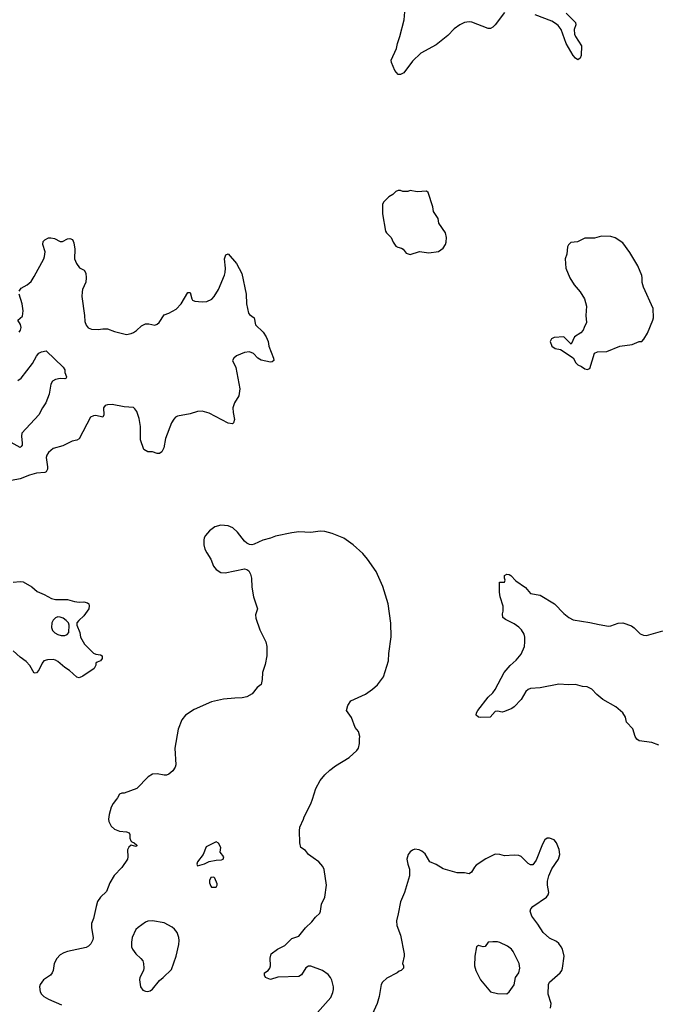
# Model space of a CAD drawing. Header units: inches. Extents: x 2057696 to 2160536, y 827480 to 1016834.
# Tile 411 of 422: x 2131967 to 2137345, y 998264 to 1006592. Entities that reach past the tile are written whole.
import ezdxf

# ---------------------------------------------------------------- set-up
doc = ezdxf.new("R2010")
doc.units = ezdxf.units.IN
doc.header["$MEASUREMENT"] = 0
doc.layers.add('C1030', color=7, linetype='Continuous')
doc.layers.add('C1939', color=7, linetype='Continuous')

msp = doc.modelspace()

# ---------------------------------------------------------------- linework, layer by layer
at = {"layer": 'C1030', "color": 5}
for points, elevation in [([(2136070, 1006651.8), (2135990, 1006549.4), (2135970, 1006529.4), (2135950, 1006518.4), (2135930, 1006517.6), (2135791.5, 1006571.5), (2135770, 1006574.5), (2135730, 1006567.3), (2135690, 1006549.6), (2135644.2, 1006515.8), (2135590, 1006459.6), (2135490, 1006379.7), (2135360.4, 1006310), (2135290, 1006242), (2135216.2, 1006143.8), (2135190, 1006129.3), (2135170, 1006129.3), (2135142, 1006162), (2135112.7, 1006230), (2135109.4, 1006250), (2135156.2, 1006350), (2135162.4, 1006390), (2135183.6, 1006450), (2135218.9, 1006590), (2135228.2, 1006691.8)], 380), ([(2136590, 1006646.2), (2136669, 1006570), (2136671.6, 1006550), (2136657.8, 1006510), (2136662.6, 1006470), (2136670.2, 1006450), (2136720.4, 1006370), (2136716.5, 1006290), (2136710, 1006267), (2136690, 1006253.6), (2136670, 1006267.6), (2136651.2, 1006290), (2136590, 1006389.7), (2136548.1, 1006510), (2136523.1, 1006543.1), (2136501.5, 1006561.5), (2136470, 1006579.7), (2136330, 1006634.8)], 380), ([(2131962.8, 1004297.2), (2131977.7, 1004322.3), (2132029.3, 1004350), (2132062.6, 1004377.4), (2132090, 1004419.1), (2132169.7, 1004570), (2132177.3, 1004590), (2132181, 1004630), (2132163.5, 1004690), (2132164.5, 1004715.5), (2132178, 1004730), (2132210, 1004746.4), (2132230, 1004748.2), (2132260.9, 1004740.9), (2132310, 1004716), (2132330, 1004716), (2132370, 1004738.8), (2132390, 1004742.8), (2132413.2, 1004733.2), (2132424.9, 1004704.9), (2132432, 1004650), (2132430.4, 1004570.4), (2132446, 1004530), (2132473.8, 1004493.8), (2132513.4, 1004473.4), (2132526.9, 1004446.9), (2132530.3, 1004409.7), (2132527.5, 1004372.5), (2132499.5, 1004310), (2132494, 1004290), (2132493.7, 1004250), (2132515.8, 1004090), (2132518, 1004038), (2132527.9, 1004007.9), (2132546, 1003986), (2132574.9, 1003974.9), (2132629.5, 1003970.5), (2132670, 1003977.1), (2132710, 1003976.4), (2132770, 1003954.9), (2132870, 1003930.4), (2132910, 1003937.1), (2132930, 1003946), (2132955.8, 1003964.2), (2132996.6, 1004003.4), (2133030, 1004020.4), (2133059, 1004019), (2133110, 1004008.2), (2133130, 1004015.5), (2133146.6, 1004030), (2133190, 1004096), (2133228, 1004110), (2133290, 1004142.8), (2133333.6, 1004190), (2133390, 1004286), (2133410, 1004284.7), (2133424.4, 1004230), (2133430, 1004220.7), (2133450, 1004210.7), (2133510, 1004205.5), (2133550, 1004208), (2133591.3, 1004228.7), (2133612.3, 1004250), (2133650, 1004310.8), (2133699.6, 1004430), (2133706.2, 1004453.8), (2133707.8, 1004490), (2133699.3, 1004570), (2133710, 1004602), (2133730, 1004611.3), (2133802.4, 1004530), (2133845.3, 1004445.3), (2133882.2, 1004270), (2133887.2, 1004190), (2133903.8, 1004110), (2133910, 1004098.8), (2133950, 1004071), (2133961.3, 1004010), (2134026.4, 1003950), (2134052.2, 1003910), (2134070.4, 1003870), (2134075.5, 1003830), (2134114.8, 1003730), (2134118, 1003710), (2134102, 1003698), (2134090, 1003696), (2134010, 1003713.6), (2133982.7, 1003730), (2133944, 1003770), (2133910, 1003783.7), (2133870, 1003778.4), (2133801, 1003750), (2133778, 1003730), (2133766.8, 1003710), (2133796, 1003650), (2133830.5, 1003470), (2133822, 1003410), (2133784, 1003350), (2133770.7, 1003310), (2133773, 1003270), (2133784.9, 1003210), (2133777.1, 1003182.9), (2133766.4, 1003173.6), (2133730, 1003179.3), (2133570, 1003264.7), (2133510, 1003281.6), (2133470, 1003278.4), (2133410, 1003258), (2133302, 1003238), (2133286, 1003230), (2133270, 1003214), (2133250, 1003182), (2133201.6, 1003050), (2133186.4, 1002970), (2133170, 1002937.2), (2133150, 1002922.7), (2133130, 1002924), (2133090, 1002936), (2133050, 1002936), (2133016, 1002956), (2132990, 1003038), (2132989, 1003150), (2132979, 1003219), (2132958.4, 1003278.4), (2132942, 1003302), (2132930, 1003311.6), (2132850, 1003316.4), (2132750, 1003336.9), (2132710, 1003335.1), (2132690, 1003329.4), (2132676.4, 1003310), (2132678.7, 1003250), (2132670.3, 1003229.7), (2132610, 1003244.4), (2132590, 1003242.8), (2132564.6, 1003230), (2132470, 1003047.3), (2132450, 1003036.2), (2132410, 1003027.3), (2132331.4, 1002988.6), (2132250, 1002965.6), (2132210, 1002932), (2132196.4, 1002910), (2132190.3, 1002889.7), (2132202.4, 1002810), (2132200.8, 1002790), (2132190.9, 1002769.1), (2132178.9, 1002761.1), (2132110, 1002756.4), (2132050, 1002739.7), (2131970, 1002708.1), (2131837, 1002683)], 380), ([(2131961.1, 1003950), (2131973.5, 1003966.5), (2131979.4, 1003990), (2131973, 1004013), (2131949.7, 1004050.3), (2131990, 1004084.9), (2131997.3, 1004130), (2131988.2, 1004190), (2131963.5, 1004270)], 380), ([(2131950, 1003540.3), (2131978.6, 1003561.4), (2132076.4, 1003683.6), (2132110, 1003746), (2132130, 1003770.4), (2132150, 1003781.6), (2132190, 1003790.4), (2132334.4, 1003654.4), (2132348.7, 1003630), (2132348.8, 1003608.8), (2132364, 1003570), (2132359.9, 1003560.1), (2132350, 1003553.2), (2132310, 1003557), (2132270.5, 1003549.5), (2132244.7, 1003535.3), (2132230.6, 1003510), (2132215.9, 1003424.1), (2132188.2, 1003350), (2132159.5, 1003310), (2132128.4, 1003250), (2131986.1, 1003093.9), (2131980.9, 1003070), (2131988.9, 1003010), (2131987.1, 1002992.9), (2131979.3, 1002980.7), (2131970, 1002974), (2131894.7, 1003014.7)], 360), ([(2134443.8, 1000000), (2134474, 1000090), (2134510, 1000156.3), (2134550, 1000204.9), (2134590, 1000244), (2134639.1, 1000280.9), (2134754, 1000350), (2134819, 1000410), (2134832.7, 1000430), (2134842.7, 1000470), (2134841.2, 1000510), (2134845.2, 1000530), (2134832.7, 1000570), (2134805.6, 1000605.6), (2134775.1, 1000690), (2134732, 1000750), (2134743, 1000790), (2134770, 1000830.6), (2134891.7, 1000888.3), (2134951.5, 1000928.5), (2134993.4, 1000966.6), (2135045.4, 1001034.6), (2135087.3, 1001170), (2135089.6, 1001230.4), (2135109.4, 1001370.6), (2135106.8, 1001486.8), (2135097, 1001570), (2135083.7, 1001650), (2135039.1, 1001799.1), (2134983.3, 1001923.3), (2134909.3, 1002030), (2134870, 1002077.2), (2134789, 1002150), (2134710, 1002205.2), (2134610, 1002246.6), (2134550, 1002262.7), (2134510, 1002265.2), (2134430, 1002255.1), (2134330, 1002260.7), (2134268.4, 1002251.6), (2134130, 1002223.7), (2134090, 1002206), (2134024.7, 1002190), (2133950, 1002154.5), (2133930, 1002149.5), (2133910, 1002154), (2133890, 1002165.1), (2133870, 1002181.6), (2133810, 1002258), (2133770, 1002292.8), (2133729.8, 1002309.8), (2133670, 1002315.2), (2133617.9, 1002302.1), (2133572, 1002270), (2133538.3, 1002230), (2133527.9, 1002210), (2133524, 1002190), (2133526, 1002150), (2133534.4, 1002114.4), (2133550, 1002082), (2133585.2, 1002030), (2133606.9, 1001970), (2133630, 1001941.7), (2133670, 1001916.9), (2133706.5, 1001913.5), (2133870, 1001947.3), (2133890, 1001942.8), (2133906, 1001930), (2133921.1, 1001901.1), (2133928.4, 1001868.4), (2133932.3, 1001792.3), (2133946.4, 1001710), (2133979.1, 1001610), (2133961.6, 1001558.4), (2133963.8, 1001530), (2133998, 1001430), (2134050.4, 1001330), (2134058, 1001290), (2134058.4, 1001210), (2134043.4, 1001136.6), (2134021.3, 1001070), (2134018, 1001010), (2134010.4, 1000970), (2133976.7, 1000943.3), (2133934, 1000890), (2133890, 1000864.5), (2133850, 1000855.1), (2133785.8, 1000854.2), (2133690, 1000843.7), (2133590, 1000822), (2133441.7, 1000758.3), (2133370.8, 1000710), (2133338, 1000670), (2133308.4, 1000590), (2133279.5, 1000430), (2133288.7, 1000290), (2133283.1, 1000270), (2133261.7, 1000238.3), (2133230, 1000209.5), (2133210, 1000202.9), (2133190, 1000201.6), (2133130, 1000213), (2133090, 1000209.6), (2133052.8, 1000187.2), (2132958.8, 1000090), (2132850, 1000049.5), (2132830, 1000049.3), (2132810, 1000042), (2132794.8, 1000010), (2132787.1, 1000000)], 420), ([(2137376.3, 1000456.3), (2137316.9, 1000476.9), (2137210, 1000493.6), (2137190, 1000507), (2137175.1, 1000530), (2137154.8, 1000594.7), (2137101.3, 1000650), (2137092.1, 1000692.1), (2137071.3, 1000730), (2137010, 1000781.1), (2136902, 1000842), (2136850, 1000883.6), (2136808.5, 1000928.5), (2136770, 1000949.7), (2136730, 1000953), (2136670, 1000967.6), (2136610, 1000965.6), (2136530, 1000971.5), (2136370, 1000939.7), (2136290, 1000936.3), (2136270, 1000927.3), (2136250.5, 1000910), (2136210, 1000841.6), (2136150, 1000780.7), (2136130, 1000767), (2136070, 1000739.3), (2136050, 1000736), (2136010, 1000742.7), (2135990, 1000739.3), (2135947.9, 1000692.1), (2135866, 1000690), (2135850, 1000692.7), (2135829.3, 1000710), (2135832, 1000730), (2135843.6, 1000750), (2135930, 1000861), (2135970, 1000898.8), (2135990, 1000926.8), (2136067.6, 1001070), (2136116.2, 1001130), (2136166.6, 1001173.4), (2136210, 1001225.5), (2136237.4, 1001290), (2136242.6, 1001330), (2136241.3, 1001370), (2136235.2, 1001395.2), (2136213.3, 1001430), (2136190, 1001453.3), (2136150, 1001481.6), (2136078.3, 1001518.3), (2136055.5, 1001535.5), (2136052.5, 1001567.5), (2136058, 1001590), (2136058, 1001630), (2136033.2, 1001710), (2136026, 1001750), (2136026, 1001834), (2136070, 1001834), (2136075.3, 1001850), (2136068, 1001868), (2136068, 1001890), (2136090, 1001902), (2136110, 1001898), (2136122, 1001890), (2136164.5, 1001844.5), (2136246, 1001790), (2136290, 1001739.1), (2136370, 1001724.9), (2136491.8, 1001651.8), (2136570.6, 1001570), (2136614.8, 1001534.8), (2136650, 1001515.3), (2136790, 1001494), (2136870, 1001474.9), (2136950, 1001462.4), (2136970, 1001463.8), (2137030, 1001486.7), (2137070, 1001490.3), (2137143.7, 1001463.7), (2137167.1, 1001447.1), (2137217.5, 1001397.5), (2137245.1, 1001385.1), (2137270, 1001382), (2137410, 1001422.4)], 380), ([(2131910, 1001835.3), (2131970, 1001840.3), (2131996.9, 1001836.9), (2132070, 1001796.3), (2132115.1, 1001755.1), (2132174.8, 1001730), (2132235.2, 1001695.3), (2132270, 1001688.9), (2132370, 1001688.4), (2132430, 1001670.6), (2132470, 1001664), (2132510, 1001666.8), (2132539.9, 1001659.9), (2132550.6, 1001650.6), (2132555.2, 1001635.2), (2132550.5, 1001610), (2132510.8, 1001550), (2132466, 1001510), (2132451.3, 1001490), (2132451, 1001470), (2132474.8, 1001410), (2132481, 1001370), (2132514.8, 1001310), (2132590, 1001234.8), (2132610, 1001224.7), (2132650, 1001218.8), (2132664.7, 1001210), (2132664.7, 1001190), (2132650, 1001168.7), (2132622, 1001158), (2132611.6, 1001148.4), (2132611.6, 1001131.6), (2132597.1, 1001102.9), (2132501.4, 1001038.6), (2132470, 1001026), (2132449.5, 1001029.5), (2132386.9, 1001086.9), (2132350, 1001111.6), (2132290, 1001164.7), (2132270, 1001175.5), (2132250, 1001179.4), (2132202.5, 1001177.5), (2132172.2, 1001167.8), (2132156.5, 1001150), (2132130, 1001089.5), (2132110, 1001067), (2132090, 1001063.7), (2132051.2, 1001130), (2132022.7, 1001162.7), (2131970, 1001201.1), (2131910, 1001254)], 380)]:
    msp.add_lwpolyline(points, dxfattribs=dict(at, elevation=elevation))
for points, elevation in [([(2135270, 1005148), (2135250, 1005138), (2135210, 1005138), (2135190, 1005148), (2135170, 1005148), (2135150, 1005138), (2135125.4, 1005114.6), (2135090, 1005095.3), (2135044.7, 1005050), (2135036, 1005030), (2135037.3, 1004950), (2135063.5, 1004803.5), (2135071.3, 1004790), (2135111.3, 1004750), (2135126.8, 1004710), (2135150, 1004678), (2135167.5, 1004667.5), (2135198.5, 1004658.5), (2135210.5, 1004650.5), (2135238, 1004618), (2135270, 1004606.8), (2135349.4, 1004630.6), (2135430, 1004620.7), (2135509.3, 1004630.7), (2135550, 1004661), (2135569.2, 1004690), (2135576, 1004710), (2135579.3, 1004750), (2135570, 1004788), (2135513.2, 1004870), (2135509.2, 1004910), (2135468.7, 1004970), (2135462, 1005010), (2135422, 1005130), (2135410, 1005142), (2135330, 1005135.3)], 420), ([(2136890, 1004761.2), (2136830, 1004745.2), (2136750, 1004744), (2136687.3, 1004712.7), (2136630, 1004708.7), (2136610, 1004688.7), (2136602, 1004670), (2136597.3, 1004610), (2136582.8, 1004570), (2136586.8, 1004490), (2136622.8, 1004410), (2136657.3, 1004350), (2136710.3, 1004290.3), (2136746, 1004230), (2136762.8, 1004170), (2136758, 1004090), (2136762, 1004030), (2136742, 1003990), (2136735.3, 1003964.7), (2136715.3, 1003944.7), (2136662, 1003910), (2136632.7, 1003847.3), (2136570, 1003909), (2136490, 1003904), (2136466.8, 1003893.2), (2136456, 1003870), (2136470.8, 1003830), (2136498, 1003810), (2136543, 1003803), (2136650, 1003732), (2136672, 1003690), (2136690, 1003672), (2136719.8, 1003659.8), (2136750, 1003638), (2136767.3, 1003632.7), (2136790, 1003642), (2136830, 1003772), (2136856.4, 1003783.6), (2136934.6, 1003785.4), (2137046, 1003830), (2137150, 1003844.7), (2137210, 1003871), (2137230, 1003871.3), (2137248.7, 1003890), (2137280.2, 1003939.8), (2137325.2, 1004050), (2137329.4, 1004070.6), (2137326, 1004150), (2137246, 1004330), (2137234, 1004370), (2137234.5, 1004410), (2137230, 1004428), (2137197.2, 1004510), (2137130, 1004622), (2137070, 1004704), (2137006.3, 1004746.3), (2136970, 1004757.2)], 420), ([(2132290, 1001540.5), (2132270, 1001532.8), (2132250, 1001513), (2132237.7, 1001490), (2132235.2, 1001450), (2132244.5, 1001424.5), (2132264.8, 1001404.8), (2132290, 1001390.4), (2132317, 1001383), (2132350, 1001384), (2132369.1, 1001390.9), (2132382, 1001410), (2132385.2, 1001470), (2132379, 1001490), (2132361.2, 1001510), (2132333.2, 1001530), (2132310, 1001539.6)], 380)]:
    msp.add_lwpolyline(points, close=True, dxfattribs=dict(at, elevation=elevation))
at = {"layer": 'C1939', "color": 5, "elevation": 420}
for points in [[(2132787.1, 1000000), (2132758, 999962), (2132740.9, 999930), (2132722.7, 999870), (2132718.3, 999830), (2132721.1, 999810), (2132742, 999770), (2132770, 999745.5), (2132810, 999729.2), (2132870, 999721.1), (2132892.7, 999712.8), (2132899.1, 999699.1), (2132899.7, 999670), (2132906.5, 999646.5), (2132916.7, 999636.7), (2132934.9, 999630), (2132958, 999610), (2132956.7, 999603.3), (2132950, 999597.2), (2132910, 999608.4), (2132890, 999593.6), (2132879.4, 999570), (2132882.6, 999510), (2132879.3, 999490), (2132830, 999422), (2132766.3, 999353.7), (2132728.4, 999290), (2132701.7, 999218.3), (2132650, 999169.4), (2132626.1, 999133.9), (2132612.4, 999090), (2132591.8, 998988.2), (2132574.2, 998945.8), (2132574, 998910), (2132587.6, 998830), (2132586, 998810), (2132570, 998775.1), (2132550, 998754.5), (2132530, 998744.2), (2132370.3, 998709.7), (2132340.6, 998699.4), (2132310, 998680.9), (2132280.7, 998650), (2132257.3, 998610), (2132250.6, 998550), (2132242.8, 998530), (2132226, 998510), (2132166.8, 998470), (2132140.7, 998430), (2132134, 998410), (2132138.8, 998370), (2132150.6, 998350), (2132170, 998330.6), (2132210, 998306), (2132320.3, 998260.3)], [(2134463.7, 998170), (2134598.2, 998321.8), (2134616.4, 998363.6), (2134621.3, 998390), (2134621.3, 998410), (2134608.5, 998468.5), (2134596.3, 998490), (2134575.8, 998515.8), (2134528.5, 998548.5), (2134430, 998586.6), (2134410, 998586.6), (2134387.6, 998572.4), (2134350, 998514), (2134330, 998499.7), (2134150, 998492), (2134090, 998474), (2134048, 998490), (2134038, 998510), (2134038, 998530), (2134068, 998550), (2134082, 998570), (2134088.7, 998590), (2134085.6, 998654.4), (2134095.3, 998690), (2134149.5, 998730.5), (2134210, 998760.7), (2134270, 998820.5), (2134330, 998838.8), (2134385.1, 998910), (2134439.7, 998960.3), (2134470, 999000.7), (2134505.6, 999034.4), (2134513.2, 999050), (2134519.3, 999110), (2134549.3, 999170.7), (2134562.7, 999270), (2134543.2, 999403.2), (2134533.2, 999430), (2134499, 999470), (2134450, 999501.2), (2134411.9, 999531.9), (2134384.1, 999564.1), (2134346.6, 999590), (2134338.4, 999630), (2134333.6, 999730), (2134337.2, 999762.8), (2134369.3, 999830), (2134374.5, 999850), (2134430, 999958.8), (2134443.8, 1000000)], [(2136459.5, 998230), (2136462.9, 998270), (2136438.7, 998350), (2136442.3, 998430), (2136451, 998450), (2136540.3, 998530), (2136553.5, 998550), (2136559.7, 998570), (2136574.2, 998670), (2136559.8, 998730), (2136549.8, 998750), (2136530, 998777.2), (2136510, 998793.5), (2136450, 998822), (2136395.6, 998870), (2136350, 998942.7), (2136299.5, 999010), (2136286.6, 999050), (2136292.3, 999070), (2136309.7, 999090.3), (2136424, 999170), (2136439.3, 999190), (2136443.7, 999210), (2136434, 999270), (2136434.2, 999305.8), (2136444.5, 999350), (2136469.6, 999410.4), (2136525.2, 999490), (2136536, 999530), (2136532.5, 999572.5), (2136508.7, 999630), (2136490, 999654), (2136450, 999668.7), (2136430, 999668.7), (2136410, 999655.3), (2136390, 999618), (2136337.6, 999482.4), (2136310, 999444), (2136290, 999442.7), (2136270, 999454.5), (2136210, 999515.1), (2136190, 999522), (2136150, 999525.6), (2136070, 999519.6), (2136030, 999529.5), (2135990, 999532.3), (2135910, 999492.7), (2135830, 999440.9), (2135815.1, 999424.9), (2135790, 999381.2), (2135770, 999366), (2135730, 999375.1), (2135670, 999377), (2135550, 999409.2), (2135490, 999445.2), (2135438, 999470), (2135396.5, 999536.5), (2135370, 999558), (2135346, 999570), (2135310, 999575.3), (2135290, 999568.7), (2135270, 999554), (2135254.8, 999530), (2135244, 999490), (2135250.8, 999450), (2135265.8, 999405.8), (2135265.5, 999350), (2135224, 999210), (2135187.7, 999130), (2135170.7, 999030), (2135154, 998970), (2135157.3, 998930), (2135188.2, 998848.2), (2135218.8, 998690), (2135221, 998670), (2135204.7, 998610), (2135214, 998590), (2135214, 998570), (2135194, 998550), (2135176.9, 998543.1), (2135162, 998530), (2135074.4, 998485.6), (2135038, 998450), (2135026.8, 998430), (2135007.3, 998330), (2134990.6, 998270), (2134950, 998178)]]:
    msp.add_lwpolyline(points, dxfattribs=at)
at = {"layer": 'C1939', "color": 5, "elevation": 440}
for points in [[(2133630, 999638), (2133623.6, 999636.4), (2133544, 999596), (2133518, 999530), (2133471.3, 999470), (2133464.7, 999450), (2133470, 999434), (2133510, 999446), (2133530, 999451), (2133569.5, 999470.5), (2133630, 999482.8), (2133674.6, 999485.4), (2133688.4, 999491.6), (2133695.3, 999510), (2133664, 999550), (2133668.7, 999590), (2133650, 999628)], [(2133610, 999338), (2133584.7, 999335.3), (2133574, 999310), (2133574, 999290), (2133583.6, 999263.6), (2133590, 999254), (2133630, 999254), (2133638, 999270), (2133636.4, 999283.6), (2133618, 999330)], [(2133090, 998969.3), (2133050, 998966), (2133030, 998957.2), (2132970, 998914.5), (2132950, 998895.1), (2132918, 998830), (2132913.4, 998790), (2132913, 998750), (2132920.5, 998730), (2132950, 998690.5), (2132993, 998650), (2133008, 998630), (2133015.5, 998610), (2133018, 998570), (2133014, 998550), (2132984, 998490), (2132979.1, 998470), (2132988.4, 998410), (2133010, 998384), (2133030, 998373.4), (2133050, 998370.7), (2133070, 998377.3), (2133090, 998390.8), (2133150, 998466), (2133182, 998490), (2133250, 998558), (2133289.7, 998670.3), (2133313.5, 998770), (2133317, 998803), (2133313.5, 998830), (2133298, 998870), (2133278, 998898), (2133256.5, 998916.5), (2133190, 998951.3)], [(2135970, 998793.3), (2135932.2, 998787.8), (2135906.4, 998753.6), (2135889.8, 998749.8), (2135850, 998759.6), (2135830.8, 998750), (2135818, 998670), (2135815.3, 998590), (2135825.3, 998550), (2135865.3, 998470), (2135950, 998368.9), (2136010, 998353.8), (2136090, 998353), (2136109.7, 998370.3), (2136152.1, 998427.9), (2136163, 998490), (2136189.4, 998530), (2136199.3, 998570), (2136192.7, 998610), (2136142.9, 998710), (2136127.6, 998730), (2136095.8, 998755.8), (2136030, 998786.6), (2136010, 998791.3)]]:
    msp.add_lwpolyline(points, close=True, dxfattribs=at)

doc.saveas('drawing.dxf')
